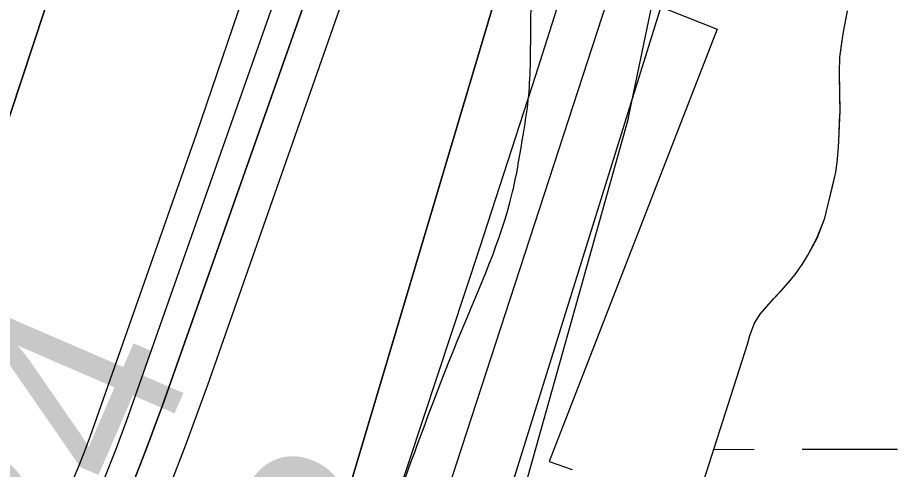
# Model space of a CAD drawing. Extents: x 3297716 to 3335574, y 688621 to 713991.
# Drawn here: x 3322899.2 to 3323194.5, y 694247.9 to 694399.2 of the extents above; entities that cross this region are included whole.
import ezdxf

# ---------------------------------------------------------------- set-up
doc = ezdxf.new("R2010")
doc.units = 0
for name, color, linetype in [('V-RIVR-EDGE', 7, 'Continuous'), ('V-RIVR-RANG', 7, 'Continuous'), ('V-RRAP-FSHR', 7, 'Continuous'), ('V-RRAP-RVMT', 7, 'Continuous'), ('V-SITE-VEGE', 7, 'Continuous'), ('V-TOPO-DPTH', 7, 'Continuous'), ('V-TOPO-MINR', 7, 'Continuous'), ('V-TOPO-WATR', 7, 'Continuous'), ('V-WETL-SWMP', 7, 'Continuous')]:
    doc.layers.add(name, color=color, linetype=linetype)

msp = doc.modelspace()

# ---------------------------------------------------------------- linework, layer by layer
at = {"layer": 'V-RIVR-EDGE'}
msp.add_spline([(3322948.37, 694020.91), (3322949.41, 694024.64), (3322957.6, 694042.46), (3322966.99, 694074.23), (3322979.87, 694110.27), (3322999.01, 694165.67), (3323019.31, 694218.75), (3323047.42, 694293.14), (3323064.99, 694340.8), (3323068.52, 694359.79), (3323070.1, 694370.26), (3323070.9, 694381.5), (3323071.35, 694406.32), (3323072.93, 694416.4), (3323078.77, 694426.86), (3323084.23, 694438.86), (3323087.36, 694448.94), (3323090.11, 694465.61), (3323090.52, 694472.2), (3323089.37, 694480.35), (3323089.39, 694485.39), (3323093.68, 694496.24), (3323102.64, 694510.95), (3323113.52, 694521.39), (3323114.31, 694527.21), (3323113.95, 694538.46), (3323114.76, 694553.58), (3323118.7, 694578), (3323123, 694590.01), (3323131.96, 694609.38), (3323139.74, 694619.44), (3323140.92, 694623.32), (3323134.33, 694627.21), (3323134.34, 694629.93), (3323141.36, 694643.48), (3323147.96, 694650.06), (3323149.15, 694657.81), (3323151.89, 694667.5), (3323156.96, 694681.45), (3323161.66, 694700.83), (3323165.59, 694719.43), (3323168.71, 694729.12), (3323174.95, 694741.13), (3323179.24, 694750.42), (3323184.31, 694763.98), (3323190.15, 694773.66), (3323189.4, 694781.42), (3323190.58, 694787.62), (3323200.33, 694810.09), (3323212.42, 694839.92), (3323221.02, 694868.21), (3323223.78, 694883.72), (3323229.64, 694903.09), (3323232.78, 694917.43), (3323234.75, 694930.61), (3323239.05, 694944.56), (3323242.18, 694953.48), (3323245.7, 694968.98), (3323248.84, 694981.38), (3323256.25, 695000.75), (3323259.37, 695006.95), (3323262.1, 695010.82), (3323260.96, 695021.3), (3323261.37, 695030.6), (3323262.55, 695039.52), (3323266.06, 695047.27), (3323266.46, 695051.92), (3323266.11, 695067.04), (3323267.32, 695083.33), (3323269.69, 695102.71), (3323271.27, 695115.51), (3323274.79, 695125.97), (3323280.23, 695129.83), (3323284.9, 695138.35), (3323287.26, 695149.21), (3323288.84, 695163.55), (3323288.86, 695169.37), (3323285.76, 695172.48), (3323285.77, 695176.74), (3323290.06, 695184.1), (3323291.24, 695191.85), (3323304.11, 695221.68), (3323311.14, 695239.5), (3323319.76, 695275.55), (3323326.06, 695314.31), (3323328.49, 695355.8), (3323328.18, 695389.54), (3323328.99, 695403.5), (3323333.29, 695415.9), (3323336.8, 695424.81), (3323336.82, 695432.18), (3323336.83, 695436.45), (3323334.51, 695438), (3323333.74, 695441.88), (3323334.15, 695448.47), (3323336.09, 695450.8), (3323336.51, 695462.04), (3323334.97, 695467.47), (3323336.54, 695474.06), (3323337.72, 695483.37), (3323338.9, 695489.57), (3323338.93, 695501.59), (3323339.72, 695508.96), (3323344.38, 695509.33), (3323347.51, 695521.74), (3323348.69, 695527.55), (3323352.18, 695529.48), (3323353.75, 695534.13), (3323353.75, 695535.68), (3323351.81, 695536.85), (3323349.51, 695546.16), (3323347.23, 695564.78), (3323348.42, 695576.03), (3323350.76, 695580.29), (3323348.83, 695584.17), (3323346.13, 695590.77), (3323352.4, 695615.96), (3323351.63, 695618.68), (3323350.47, 695619.84), (3323349.73, 695636.13), (3323350.52, 695641.95), (3323355.58, 695646.59), (3323358.32, 695659.38), (3323360.27, 695663.64), (3323363.37, 695663.24), (3323363.36, 695657.43), (3323367.22, 695648.89), (3323370.32, 695649.65), (3323370.74, 695664), (3323374.25, 695670.59), (3323381.25, 695680.26), (3323382.05, 695687.24), (3323388.7, 695710.88), (3323396.52, 695736.46), (3323397.7, 695745.37), (3323398.5, 695753.52), (3323397.74, 695759.33), (3323393.88, 695765.94), (3323394.28, 695773.69), (3323399.35, 695782.6), (3323407.11, 695785.29), (3323417.97, 695785.27), (3323417.98, 695788.76), (3323420.72, 695801.16), (3323422.29, 695809.3), (3323424.64, 695816.66), (3323424.67, 695827.91), (3323425.84, 695831.4), (3323428.56, 695834.1), (3323437.47, 695832.14), (3323439.03, 695835.24), (3323431.68, 695839.53), (3323429.76, 695847.29), (3323429.78, 695857.37), (3323430.59, 695869.78), (3323433.7, 695875.97), (3323435.27, 695879.85), (3323433.73, 695887.61), (3323434.91, 695893.03), (3323438.41, 695898.84), (3323445.8, 695905.81), (3323452.79, 695910.44), (3323454.35, 695912.76), (3323453.2, 695917.42), (3323447.39, 695922.86), (3323447.4, 695927.52), (3323447.42, 695932.17), (3323452.11, 695947.28), (3323456.04, 695967.44), (3323463.06, 695984.49), (3323466.95, 695989.52), (3323475.1, 695994.15), (3323476.28, 695998.03), (3323476.29, 696003.84), (3323479.02, 696010.43), (3323484.86, 696018.95), (3323492.25, 696027.07), (3323500.41, 696034.42), (3323505.87, 696046.82), (3323508.98, 696051.46), (3323516.36, 696056.49), (3323519.48, 696063.07), (3323526.09, 696068.1), (3323531.54, 696076.23), (3323536.21, 696085.52), (3323536.23, 696090.56), (3323531.98, 696097.94), (3323530.44, 696102.21), (3323530.44, 696104.54), (3323533.94, 696106.86), (3323544.08, 696129.32), (3323548.75, 696135.91), (3323553.44, 696149.85), (3323555.4, 696157.99), (3323554.64, 696165.36), (3323556.59, 696170.4), (3323558.15, 696173.89), (3323559.71, 696179.31), (3323566.35, 696195.2), (3323569.86, 696204.88), (3323570.27, 696214.19), (3323571.83, 696217.29), (3323578.04, 696218.05), (3323583.09, 696221.14), (3323583.88, 696229.28), (3323588.56, 696240.9), (3323595.18, 696250.19), (3323599.46, 696254.45), (3323606.44, 696256.76), (3323608.79, 696263.34), (3323619.36, 696304.04), (3323636.95, 696361), (3323653.4, 696425.72), (3323674.53, 696502.84), (3323685.09, 696538.5), (3323701.1, 696582.28), (3323710.87, 696613.67), (3323717.16, 696648.16), (3323723.85, 696687.32), (3323726.23, 696709.8), (3323735.23, 696743.91), (3323756.71, 696803.96), (3323773.91, 696858.99), (3323781.36, 696889.99), (3323782.92, 696896.58), (3323786.03, 696898.9), (3323786.43, 696902), (3323784.88, 696905.11), (3323782.18, 696907.83), (3323782.58, 696913.65), (3323780.64, 696915.59), (3323779.09, 696916.37), (3323779.12, 696925.29), (3323780.32, 696940.8), (3323785.4, 696958.24), (3323787.75, 696967.93), (3323789.69, 696967.53), (3323796.28, 696966.74), (3323797.84, 696969.07), (3323798.24, 696973.72), (3323801.39, 696993.88), (3323801.42, 697006.67), (3323801.47, 697025.29), (3323803.45, 697042.73), (3323803.86, 697051.65), (3323803.87, 697055.14), (3323801.16, 697059.03), (3323800.4, 697062.13), (3323801.95, 697063.68), (3323806.99, 697063.67), (3323807.39, 697067.16), (3323807.42, 697077.63), (3323807.83, 697088.48), (3323810.18, 697098.95), (3323812.53, 697109.03), (3323817.96, 697108.63), (3323823.39, 697109.39), (3323824.56, 697110.94), (3323821.47, 697113.66), (3323821.09, 697116.76), (3323819.92, 697117.54), (3323809.85, 697121.06), (3323809.47, 697122.61), (3323809.47, 697125.71), (3323818.44, 697143.91), (3323821.57, 697156.7), (3323825.45, 697157.47), (3323830.88, 697157.84), (3323833.99, 697159.78), (3323833.99, 697162.1), (3323830.12, 697164.05), (3323823.53, 697164.07), (3323823.15, 697167.17), (3323823.16, 697169.89), (3323825.1, 697171.43), (3323827.81, 697171.81), (3323829.37, 697172.2), (3323830.15, 697174.52), (3323831.71, 697179.17), (3323834.04, 697181.88), (3323834.06, 697187.31), (3323836.42, 697202.04), (3323835.27, 697205.92), (3323827.14, 697210.98), (3323823.27, 697216.03), (3323822.89, 697220.3), (3323824.46, 697224.95), (3323826.8, 697233.86), (3323831.48, 697242.77), (3323836.56, 697259.43), (3323841.27, 697282.69), (3323847.54, 697305.94), (3323851.84, 697323), (3323857.31, 697337.72), (3323865.1, 697352.44), (3323867.84, 697363.68), (3323867.09, 697371.43), (3323864.78, 697379.58), (3323867.14, 697391.99), (3323875.35, 697419.5), (3323883.14, 697434.22), (3323896.77, 697457.45), (3323907.28, 697471.78), (3323915.07, 697484.94), (3323917.82, 697500.06), (3323925.64, 697525.64), (3323933.83, 697546.17), (3323940.08, 697560.89), (3323942.03, 697569.03), (3323946.72, 697581.81), (3323953.35, 697596.53), (3323965.83, 697625.59), (3323975.58, 697647.28), (3323979.11, 697663.17), (3323983.41, 697679.06), (3323992.01, 697703.47), (3323996.7, 697721.69), (3324001.77, 697730.98), (3324007.61, 697740.28), (3324011.53, 697757.72), (3324016.23, 697778.26), (3324014.75, 697805.41), (3324012.86, 697825.58), (3324013.66, 697833.72), (3324020.71, 697864.73), (3324032.9, 697932.56), (3324038.39, 697956.98), (3324042.68, 697965.89), (3324046.58, 697972.47), (3324050.87, 697985.26), (3324055.93, 697991.84), (3324055.94, 697996.11), (3324055.57, 698003.47), (3324056.79, 698026.74), (3324061.14, 698060.47), (3324067.83, 698100.78), (3324075.3, 698139.16), (3324081.55, 698157.37), (3324088.56, 698168.6), (3324090.9, 698174.41), (3324094.81, 698187.58), (3324095.62, 698203.87), (3324097.26, 698239.16), (3324100.45, 698272.11), (3324108.32, 698319.4), (3324118.92, 698370.57), (3324132.6, 698414.36), (3324146.34, 698484.13), (3324153, 698511.26), (3324155.74, 698522.11), (3324161.58, 698527.91), (3324167.81, 698539.14), (3324172.5, 698553.09), (3324172.52, 698562.79), (3324169.44, 698571.32), (3324162.1, 698581.81), (3324160.94, 698585.69), (3324160.95, 698588.8), (3324167.25, 698626.4), (3324180.22, 698695.78), (3324201.79, 698795.78), (3324223.7, 698871.35), (3324235.43, 698911.26), (3324246.75, 698941.1), (3324253.02, 698969.39), (3324262.8, 699002.33), (3324270.2, 699013.56), (3324276.82, 699025.95), (3324280.34, 699038.35), (3324280.37, 699048.05), (3324280, 699057.36), (3324275.75, 699065.12), (3324274.63, 699081.41), (3324272.36, 699101.97), (3324269.69, 699123.31), (3324271.68, 699143.08), (3324274.84, 699166.34), (3324284.62, 699202), (3324289.34, 699227.97), (3324288.99, 699240.76), (3324287.45, 699246.2), (3324284.35, 699249.7), (3324270.41, 699255.55), (3324268.48, 699260.21), (3324271.22, 699271.83), (3324280.53, 699269.87), (3324281.31, 699272.58), (3324283.67, 699285.38), (3324286.43, 699306.7), (3324288.41, 699322.59), (3324292.34, 699342.36), (3324299.38, 699366), (3324314.29, 699434.99), (3324317.79, 699439.64), (3324326.71, 699439.61), (3324329.82, 699441.93), (3324329.83, 699448.14), (3324329.84, 699451.24), (3324334.89, 699455.11), (3324345.38, 699462.06), (3324350.06, 699474.85), (3324350.09, 699488.03), (3324350.12, 699497.34), (3324354.04, 699516.72), (3324362.65, 699545.4), (3324370.46, 699567.09), (3324371.64, 699575.62), (3324363.53, 699587.28), (3324361.21, 699591.55), (3324361.22, 699596.2), (3324361.23, 699600.86), (3324374.91, 699641.93), (3324390.56, 699699.28), (3324404.25, 699747.34), (3324408.99, 699779.51), (3324416.85, 699821.77), (3324421.16, 699839.98), (3324418.87, 699854.34), (3324419.28, 699864.03), (3324419.28, 699866.74), (3324416.96, 699867.91), (3324409.6, 699870.65), (3324408.83, 699872.59), (3324409.61, 699875.69), (3324415.07, 699888.86), (3324417.05, 699903.59), (3324417.07, 699913.29), (3324415.15, 699920.66), (3324412.45, 699924.16), (3324416.75, 699940.82), (3324421.01, 699938.1), (3324424.94, 699958.64), (3324426.96, 699990.05), (3324429.73, 700014.86), (3324433.69, 700045.87), (3324439.59, 700081.15), (3324442.78, 700115.27), (3324446.29, 700122.63), (3324447.08, 700129.22), (3324446.74, 700149.77), (3324449.53, 700177.3), (3324457, 700218.78), (3324465.22, 700252.49), (3324468.77, 700274.98), (3324468.83, 700299.02), (3324471.64, 700338.57), (3324481.49, 700399.43), (3324496.05, 700487.82), (3324505.13, 700552.56), (3324518.17, 700651.03), (3324528.84, 700729.34), (3324548.86, 700827.01), (3324554.75, 700855.69), (3324559.02, 700860.73), (3324565.25, 700868.08), (3324568.38, 700880.09), (3324568.39, 700885.13), (3324563.75, 700891.35), (3324563.38, 700895.23), (3324563.38, 700898.72), (3324568.09, 700920.04), (3324578.25, 700949.87), (3324578.66, 700961.89), (3324576.78, 700982.06), (3324579.56, 701010.37), (3324583.11, 701034.01), (3324587.78, 701040.98), (3324591.28, 701043.69), (3324604.47, 701048.31), (3324610.3, 701052.56), (3324613.03, 701058.76), (3324615.76, 701066.12), (3324624.77, 701101.78), (3324630.73, 701157.61), (3324636.7, 701222.35), (3324632.93, 701263.47), (3324633.79, 701299.15), (3324636.97, 701329.39), (3324647.96, 701383.26), (3324651.11, 701404.2), (3324653.48, 701421.26), (3324659.38, 701453.43), (3324663.72, 701482.89), (3324662.59, 701496.85), (3324663.01, 701509.65), (3324668.1, 701528.25), (3324671.25, 701548.02), (3324672.06, 701564.7), (3324673.28, 701584.47), (3324678.35, 701598.03), (3324681.13, 701624.78), (3324682.33, 701636.8), (3324688.16, 701645.32), (3324695.94, 701653.83), (3324697.12, 701661.97), (3324700.3, 701692.21)], degree=3, dxfattribs=at)
at = {"layer": 'V-RRAP-FSHR'}
for points in [[(3323103.82, 694365.72), (3323120.38, 694444.97), (3323129.5, 694495.13), (3323158.55, 694572.21), (3323195.95, 694695.52), (3323255.05, 694869.55), (3323292.16, 694980.36), (3323308.15, 695070.29), (3323322.33, 695127.29), (3323353.53, 695214.95), (3323369.2, 695295.32), (3323386.85, 695435.82), (3323391.92, 695518.35), (3323409.43, 695611.81)], [(3323103.82, 694365.72), (3323036.38, 694125.43), (3322995.24, 694020.96)]]:
    msp.add_lwpolyline(points, dxfattribs=at)
at = {"layer": 'V-RRAP-RVMT'}
for p, q in [((3323093.06, 694411.46), (3323133.52, 694395.34)), ((3323133.52, 694395.34), (3323077.21, 694250.53)), ((3323077.21, 694250.53), (3323084.92, 694247.87))]:
    msp.add_line(p, q, dxfattribs=at)
at = {"layer": 'V-SITE-VEGE'}
for p, q in [((3323175.69, 694393.83), (3323177.16, 694401.43)), ((3323174.56, 694385.83), (3323175.69, 694393.83)), ((3323174.43, 694380.98), (3323174.56, 694385.83)), ((3323174.66, 694367.92), (3323174.43, 694380.98)), ((3323174.2, 694355.75), (3323174.66, 694367.92)), ((3323173.74, 694350.72), (3323174.2, 694355.75)), ((3323173.25, 694347.42), (3323173.74, 694350.72)), ((3323169.58, 694332.05), (3323173.25, 694347.42)), ((3323166.94, 694325.33), (3323169.58, 694332.05)), ((3323163.87, 694319.67), (3323166.94, 694325.33)), ((3323162.21, 694316.84), (3323163.87, 694319.67)), ((3323159.67, 694313.16), (3323162.21, 694316.84)), ((3323157.27, 694310.31), (3323159.67, 694313.16)), ((3323152.38, 694305.02), (3323157.27, 694310.31)), ((3323147.9, 694299.82), (3323152.38, 694305.02)), ((3323146, 694296.9), (3323147.9, 694299.82)), ((3323144.45, 694292.75), (3323146, 694296.9)), ((3323143.62, 694289.86), (3323144.45, 694292.75)), ((3323126.24, 694235.46), (3323143.62, 694289.86))]:
    msp.add_line(p, q, dxfattribs=at)
at = {"layer": 'V-TOPO-DPTH'}
for points in [[(3322901.87, 694020.87), (3322942.89, 694020.91), (3323016.25, 694171.68), (3323022.89, 694186.09), (3323029.13, 694200.67), (3323034.76, 694215.49), (3323039.98, 694230.47), (3323099.88, 694414.62), (3323133.09, 694519.07), (3323165.39, 694623.8), (3323196.3, 694728.95), (3323226.29, 694834.38), (3323271.67, 694997.95), (3323278.22, 695021.81), (3323284.7, 695045.69), (3323291.06, 695069.61), (3323297.35, 695093.54), (3323339.17, 695254.45), (3323364.55, 695354.37), (3323389.18, 695454.46), (3323412.7, 695554.83), (3323435.47, 695655.37)], [(3323236.36, 695602.27), (3323218.91, 695524.18), (3323202.21, 695445.92), (3323141.08, 695149.28), (3323136.05, 695125.58), (3323130.85, 695101.91), (3323125.39, 695078.31), (3323119.75, 695054.74), (3323113.71, 695031.28), (3323107.29, 695007.93), (3323100.34, 694984.73), (3323093.01, 694961.64), (3322881.67, 694321.39), (3322873.15, 694296.81), (3322864.17, 694272.42), (3322854.47, 694248.29), (3322844.3, 694224.35), (3322755.27, 694023.01), (3322754.24, 694020.72), (3322810.84, 694020.77)], [(3323236.36, 695602.27), (3323218.91, 695524.18), (3323202.21, 695445.92), (3323141.08, 695149.28), (3323136.05, 695125.58), (3323130.85, 695101.91), (3323125.39, 695078.31), (3323119.75, 695054.74), (3323113.71, 695031.28), (3323107.29, 695007.93), (3323100.34, 694984.73), (3323093.01, 694961.64), (3322881.67, 694321.39), (3322873.15, 694296.81), (3322864.17, 694272.42), (3322854.47, 694248.29), (3322844.3, 694224.35), (3322755.27, 694023.01), (3322754.24, 694020.72)], [(3323322.09, 695594.5), (3323300.96, 695496.49), (3323280.16, 695398.42), (3323259.6, 695300.29), (3323226.87, 695142.79), (3323219.25, 695107.58), (3323211.26, 695072.45), (3323202.71, 695037.45), (3323193.79, 695002.55), (3323184.2, 694966.28), (3323169.57, 694913.51), (3323154.09, 694860.99), (3323137.35, 694808.86), (3323119.76, 694757), (3322947.9, 694269.63), (3322942.54, 694255.16), (3322936.87, 694240.82), (3322930.75, 694226.67), (3322924.31, 694212.65), (3322832.58, 694020.8), (3322810.84, 694020.77)], [(3323322.09, 695594.5), (3323300.96, 695496.49), (3323280.16, 695398.42), (3323259.6, 695300.29), (3323226.87, 695142.79), (3323219.25, 695107.58), (3323211.26, 695072.45), (3323202.71, 695037.45), (3323193.79, 695002.55), (3323184.2, 694966.28), (3323169.57, 694913.51), (3323154.09, 694860.99), (3323137.35, 694808.86), (3323119.76, 694757), (3322947.9, 694269.63), (3322942.54, 694255.16), (3322936.87, 694240.82), (3322930.75, 694226.67), (3322924.31, 694212.65), (3322832.58, 694020.8), (3322901.87, 694020.87)], [(3322810.84, 694020.77), (3322843.94, 694089.25), (3322914.9, 694237.9), (3322917.28, 694243.11), (3322919.55, 694248.37), (3322921.65, 694253.7), (3322923.64, 694259.08), (3322959.15, 694360.22), (3322978.26, 694416.38), (3322996.65, 694472.76), (3323013.94, 694529.49), (3323030.5, 694586.45), (3323163.35, 695060.21)], [(3322810.84, 694020.77), (3322843.94, 694089.25), (3322914.9, 694237.9), (3322917.28, 694243.11), (3322919.55, 694248.37), (3322921.65, 694253.7), (3322923.64, 694259.08), (3322959.15, 694360.22), (3322978.26, 694416.38), (3322996.65, 694472.76), (3323013.94, 694529.49), (3323030.5, 694586.45), (3323163.35, 695060.21)], [(3322901.87, 694020.87), (3322992.62, 694194.91), (3322994.14, 694197.86), (3322995.64, 694200.82), (3322997.11, 694203.79), (3322998.56, 694206.77), (3323001.24, 694212.32), (3323001.51, 694212.97), (3323002.68, 694216.42), (3323003.89, 694220.11), (3323004.47, 694221.97), (3323005.03, 694223.82), (3323248.72, 695042.14)], [(3323248.72, 695042.14), (3323005.03, 694223.82), (3323004.47, 694221.97), (3323003.89, 694220.11), (3323002.68, 694216.42), (3323001.51, 694212.97), (3323001.24, 694212.32), (3322998.56, 694206.77), (3322997.11, 694203.79), (3322995.64, 694200.82), (3322994.14, 694197.86), (3322992.62, 694194.91), (3322901.87, 694020.87)]]:
    msp.add_lwpolyline(points, dxfattribs=at)
at = {"layer": 'V-TOPO-MINR'}
for points in [[(3322821.91, 694020.79), (3322919.61, 694225.27), (3322924.01, 694234.89), (3322928.21, 694244.6), (3322932.09, 694254.43), (3322935.76, 694264.36), (3323004.46, 694459.59), (3323039.22, 694561.86), (3323072.49, 694664.58), (3323103.56, 694767.99), (3323133.15, 694871.86), (3323177.31, 695033.46), (3323183.53, 695056.93), (3323189.5, 695080.45), (3323195.1, 695104.07), (3323200.46, 695127.75), (3323223.13, 695231.74), (3323239.24, 695307.53), (3323254.81, 695383.43), (3323269.59, 695459.5), (3323283.83, 695535.66), (3323348.01, 695889.17)], [(3322925.95, 694020.89), (3323008.77, 694191.98), (3323012.14, 694199.3), (3323015.31, 694206.7), (3323018.18, 694214.21), (3323020.86, 694221.81), (3323054.05, 694322.05), (3323072.83, 694379.94), (3323091.15, 694437.97), (3323108.76, 694496.21), (3323125.91, 694554.6), (3323259.77, 695020.62), (3323264.16, 695036.12), (3323268.45, 695051.64), (3323272.62, 695067.19), (3323276.7, 695082.76), (3323302.34, 695182.24), (3323318.55, 695247.71), (3323333.91, 695313.37), (3323348, 695379.32), (3323361.26, 695445.45), (3323428.09, 695796.44)], [(3322942.89, 694020.91), (3323016.25, 694171.68), (3323022.89, 694186.09), (3323029.13, 694200.67), (3323034.76, 694215.49), (3323039.98, 694230.47), (3323099.88, 694414.62), (3323133.09, 694519.07), (3323165.39, 694623.8), (3323196.3, 694728.95), (3323226.29, 694834.38), (3323271.67, 694997.95), (3323278.22, 695021.81), (3323284.7, 695045.69), (3323291.06, 695069.61), (3323297.35, 695093.54), (3323339.17, 695254.45), (3323364.55, 695354.37), (3323389.18, 695454.46), (3323412.7, 695554.83), (3323435.47, 695655.37)], [(3322970.53, 694020.94), (3323027.2, 694144.42), (3323037.65, 694168.41), (3323047.48, 694192.63), (3323056.37, 694217.22), (3323064.63, 694242.05), (3323195.54, 694662.49), (3323214.57, 694724.94), (3323233.1, 694787.52), (3323250.88, 694850.33), (3323268.16, 694913.28), (3323284.45, 694974.04), (3323293.19, 695006.72), (3323301.91, 695039.41), (3323310.6, 695072.11), (3323319.26, 695104.82), (3323424.66, 695503.52), (3323439.59, 695560.48), (3323454.36, 695617.49)], [(3322850.64, 694020.82), (3322930.88, 694196.59), (3322939.53, 694216.25), (3322947.81, 694236.05), (3322955.56, 694256.07), (3322962.94, 694276.23), (3323236.89, 695057.59), (3323237.45, 695059.25), (3323238.48, 695062.6), (3323238.64, 695063.28), (3323238.81, 695064.09), (3323238.94, 695064.72), (3323239, 695065.04), (3323319.03, 695476.46), (3323332.66, 695544.11), (3323346.89, 695611.62)], [(3322754.24, 694020.72), (3322755.27, 694023.01), (3322844.3, 694224.35), (3322854.47, 694248.29), (3322864.17, 694272.42), (3322873.15, 694296.81), (3322881.67, 694321.39), (3323093.01, 694961.64), (3323100.34, 694984.73), (3323107.29, 695007.93), (3323113.71, 695031.28), (3323119.75, 695054.74), (3323125.39, 695078.31), (3323130.85, 695101.91), (3323136.05, 695125.58), (3323141.08, 695149.28), (3323202.21, 695445.92), (3323218.91, 695524.18), (3323236.36, 695602.27)], [(3322832.58, 694020.8), (3322924.31, 694212.65), (3322930.75, 694226.67), (3322936.87, 694240.82), (3322942.54, 694255.16), (3322947.9, 694269.63), (3323119.76, 694757), (3323137.35, 694808.86), (3323154.09, 694860.99), (3323169.57, 694913.51), (3323184.2, 694966.28), (3323193.79, 695002.55), (3323202.71, 695037.45), (3323211.26, 695072.45), (3323219.25, 695107.58), (3323226.87, 695142.79), (3323259.6, 695300.29), (3323280.16, 695398.42), (3323300.96, 695496.49), (3323322.09, 695594.5)], [(3322810.84, 694020.77), (3322843.94, 694089.25), (3322914.9, 694237.9), (3322917.28, 694243.11), (3322919.55, 694248.37), (3322921.65, 694253.7), (3322923.64, 694259.08), (3322959.15, 694360.22), (3322978.26, 694416.38), (3322996.65, 694472.76), (3323013.94, 694529.49), (3323030.5, 694586.45), (3323163.35, 695060.21)]]:
    msp.add_lwpolyline(points, dxfattribs=at)
at = {"layer": 'V-TOPO-WATR'}
msp.add_lwpolyline([(3322901.87, 694020.87), (3322992.62, 694194.91), (3322994.14, 694197.86), (3322995.64, 694200.82), (3322997.11, 694203.79), (3322998.56, 694206.77), (3323001.24, 694212.32), (3323001.51, 694212.97), (3323002.68, 694216.42), (3323003.89, 694220.11), (3323004.47, 694221.97), (3323005.03, 694223.82), (3323248.72, 695042.14)], dxfattribs=at)
at = {"layer": 'V-WETL-SWMP'}
for p, q in [((3323176.5, 694397.87), (3323177.16, 694401.42)), ((3323175.69, 694393.83), (3323176.5, 694397.87)), ((3323175.13, 694390.03), (3323175.69, 694393.83)), ((3323174.57, 694385.83), (3323175.13, 694390.03)), ((3323174.43, 694380.98), (3323174.57, 694385.83)), ((3323174.63, 694372.6), (3323174.43, 694380.98)), ((3323174.58, 694374.69), (3323174.69, 694374.69)), ((3323174.66, 694367.92), (3323174.63, 694372.6)), ((3323174.49, 694364.54), (3323174.66, 694367.92)), ((3323174.34, 694360.35), (3323174.49, 694364.54)), ((3323174.2, 694355.74), (3323174.34, 694360.35)), ((3323173.75, 694350.72), (3323174.2, 694355.74)), ((3323173.25, 694347.42), (3323173.75, 694350.72)), ((3323171.91, 694341.64), (3323173.25, 694347.42)), ((3323170.48, 694335.85), (3323171.91, 694341.64)), ((3323169.58, 694332.05), (3323170.48, 694335.85)), ((3323166.95, 694325.33), (3323169.58, 694332.05)), ((3323165.53, 694322.67), (3323166.95, 694325.33)), ((3323163.87, 694319.67), (3323165.53, 694322.67)), ((3323162.21, 694316.84), (3323163.87, 694319.67)), ((3323159.67, 694313.16), (3323162.21, 694316.84)), ((3323157.27, 694310.31), (3323159.67, 694313.16)), ((3323154.79, 694307.62), (3323157.27, 694310.31)), ((3323152.38, 694305.02), (3323154.79, 694307.62)), ((3323150.06, 694302.33), (3323152.38, 694305.02)), ((3323147.9, 694299.82), (3323150.06, 694302.33)), ((3323146, 694296.9), (3323147.9, 694299.82)), ((3323144.45, 694292.75), (3323146, 694296.9)), ((3323143.62, 694289.86), (3323144.45, 694292.75)), ((3323126.24, 694235.46), (3323143.62, 694289.86)), ((3323132.35, 694254.58), (3323145.95, 694254.59)), ((3323161.95, 694254.61), (3323193.95, 694254.63))]:
    msp.add_line(p, q, dxfattribs=at)

# ---------------------------------------------------------------- texts
at = {"layer": 'V-RIVR-RANG'}
for s, p in [('-24', (3322907.84, 694164.96)), ('1.8', (3322997.86, 694121.19))]:
    msp.add_text(s, height=67, rotation=66.6275, dxfattribs=at).set_placement(p)

doc.saveas('drawing.dxf')
